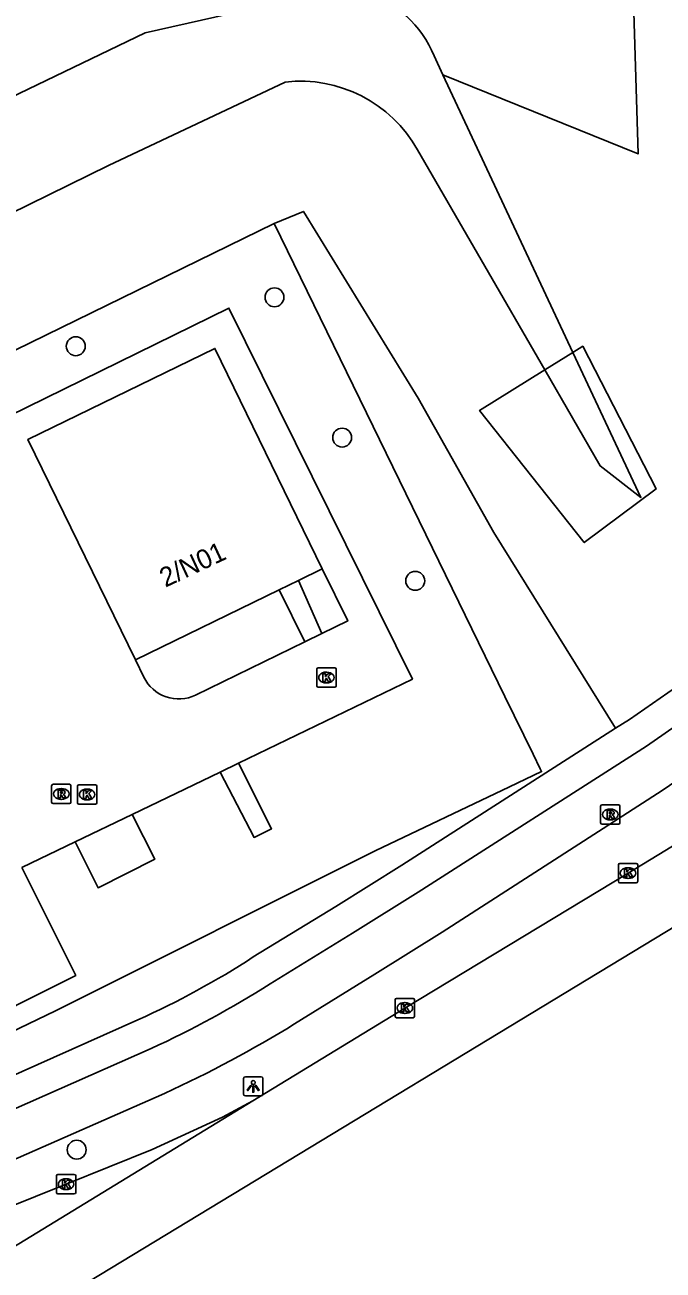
# Model space of a CAD drawing. Extents: x 157321 to 158827, y 386650 to 388532.
# Drawn here: x 158725.5 to 158758.5, y 387154.9 to 387219.3 of the extents above; entities that cross this region are included whole.
import ezdxf

# ---------------------------------------------------------------- set-up
doc = ezdxf.new("R2010")
doc.units = 0
for name, color, linetype in [('IMGEO_Berm_groen', 7, 'Continuous'), ('IMGEO_Boom', 7, 'Continuous'), ('IMGEO_Fietspad_gesloten', 7, 'Continuous'), ('IMGEO_Gemengd_bos', 7, 'Continuous'), ('IMGEO_Grasland_overig', 7, 'Continuous'), ('IMGEO_Hek', 7, 'Continuous'), ('IMGEO_Kolk', 7, 'Continuous'), ('IMGEO_Lichtpunt', 7, 'Continuous'), ('IMGEO_Pand', 7, 'Continuous'), ('IMGEO_Pand_nummerreeks', 7, 'Continuous'), ('IMGEO_Rijbaan_lokaal_open', 7, 'Continuous'), ('IMGEO_Rijbaan_regionaal_gesloten', 7, 'Continuous'), ('IMGEO_Rioolput', 7, 'Continuous'), ('IMGEO_Voetpad_open', 7, 'Continuous')]:
    doc.layers.add(name, color=color, linetype=linetype)

msp = doc.modelspace()

# ---------------------------------------------------------------- linework, layer by layer
at = {"layer": 'IMGEO_Berm_groen'}
for points in [[(158738.346, 387209.014), (158739.86, 387209.644), (158745.79, 387199.984), (158749.711, 387193.05), (158756.003, 387182.917)], [(158708.469, 387159.383), (158708.691, 387159.49), (158727.046, 387168.31), (158743.571, 387176.589), (158750.513, 387179.885), (158752.18, 387180.677), (158752.11, 387180.82), (158751.738, 387181.581), (158750.279, 387184.57), (158738.346, 387209.014)]]:
    msp.add_lwpolyline(points, dxfattribs=at)
at = {"layer": 'IMGEO_Boom'}
for centre in [(158738.364, 387205.205), (158728.086, 387202.674), (158741.864, 387197.95), (158745.644, 387190.544), (158728.134, 387161.128)]:
    msp.add_circle(centre, 0.489, dxfattribs=at)
at = {"layer": 'IMGEO_Fietspad_gesloten'}
for points in [[(158802.324, 387214.641), (158792.113, 387207.666), (158777.252, 387196.629), (158760.899, 387184.289), (158757.598, 387181.998), (158745.793, 387174.437), (158742.402, 387172.333), (158738.136, 387169.704)], [(158739.401, 387167.635), (158743.547, 387170.203), (158747.043, 387172.37), (158758.413, 387179.706), (158762.331, 387182.378), (158778.292, 387194.384), (158790.053, 387203.076)], [(158731.986, 387166.357), (158714.574, 387158.68)], [(158711.842, 387154.422), (158713.404, 387155.323), (158717.25, 387157.256), (158732.682, 387164.041)]]:
    msp.add_lwpolyline(points, dxfattribs=at)
for centre, radius, start, end in [((158710.009, 387214.063), 52.525, 294.73456, 302.37795), ((158707.571, 387219.064), 60.482, 294.53077, 301.75397)]:
    msp.add_arc(centre, radius, start, end, dxfattribs=at)
at = {"layer": 'IMGEO_Gemengd_bos'}
for points in [[(158722.853, 387344.771), (158724.707, 387337.331), (158713.421, 387312.818), (158712.796, 387310.665), (158712.399, 387308.11), (158712.359, 387305.488), (158712.721, 387302.685), (158712.905, 387301.899), (158722.502, 387284.75), (158756.73, 387227.288), (158757.171, 387212.621), (158747.074, 387216.708)], [(158684.904, 387181.828), (158686.222, 387183.921), (158687.333, 387186.131), (158690.229, 387190.246), (158699.698, 387201.203), (158703.801, 387204.771), (158711.144, 387209.006), (158731.67, 387218.878), (158738.185, 387220.346)], [(158746.615, 387217.687), (158747.074, 387216.708)], [(158738.912, 387216.337), (158729.787, 387212.013), (158703.116, 387198.919), (158697.253, 387193.069), (158691.544, 387187.069)], [(158747.074, 387216.708), (158753.8, 387202.356)], [(158752.343, 387201.452), (158745.764, 387212.834)], [(158753.8, 387202.356), (158754.31, 387202.672), (158758.096, 387195.296), (158754.385, 387192.52), (158748.97, 387199.36), (158752.343, 387201.452)], [(158752.343, 387201.452), (158753.8, 387202.356)], [(158753.8, 387202.356), (158757.313, 387194.86), (158755.215, 387196.485), (158752.343, 387201.452)]]:
    msp.add_lwpolyline(points, dxfattribs=at)
for centre, radius, start, end in [((158741.299, 387215.527), 5.738, 22.11635, 122.8709), ((158739.693, 387209.411), 6.97, 29.41443, 96.42992)]:
    msp.add_arc(centre, radius, start, end, dxfattribs=at)
at = {"layer": 'IMGEO_Grasland_overig'}
msp.add_lwpolyline([(158738.346, 387209.014), (158688.726, 387184.774)], dxfattribs=at)
at = {"layer": 'IMGEO_Hek'}
for points in [[(158738.346, 387209.014), (158688.726, 387184.774)], [(158750.279, 387184.57), (158738.346, 387209.014)], [(158751.738, 387181.581), (158750.279, 387184.57)], [(158752.11, 387180.82), (158751.738, 387181.581)], [(158750.513, 387179.885), (158752.18, 387180.677), (158752.11, 387180.82)], [(158743.571, 387176.589), (158750.513, 387179.885)], [(158708.691, 387159.49), (158727.046, 387168.31), (158743.571, 387176.589)]]:
    msp.add_lwpolyline(points, dxfattribs=at)
at = {"layer": 'IMGEO_Kolk'}
for p, q in [((158740.55, 387185.116), (158740.55, 387185.968)), ((158740.625, 387186.042), (158741.477, 387186.042)), ((158741.551, 387185.968), (158741.551, 387185.116)), ((158741.038, 387185.822), (158741.063, 387185.822)), ((158741.477, 387185.042), (158740.625, 387185.042)), ((158741.061, 387185.262), (158741.036, 387185.262)), ((158728.173, 387179.068), (158728.173, 387179.92)), ((158728.248, 387179.994), (158729.1, 387179.994)), ((158728.661, 387179.774), (158728.686, 387179.774)), ((158729.174, 387179.92), (158729.174, 387179.068)), ((158729.1, 387178.994), (158728.248, 387178.994)), ((158728.684, 387179.214), (158728.659, 387179.214)), ((158756.149, 387175.005), (158756.149, 387175.857)), ((158756.224, 387175.931), (158757.076, 387175.931)), ((158756.637, 387175.711), (158756.662, 387175.711)), ((158757.15, 387175.857), (158757.15, 387175.005)), ((158756.66, 387175.151), (158756.635, 387175.151)), ((158757.076, 387174.931), (158756.224, 387174.931)), ((158744.605, 387168.028), (158744.605, 387168.88)), ((158744.68, 387168.954), (158745.532, 387168.954)), ((158745.093, 387168.734), (158745.118, 387168.734)), ((158745.606, 387168.88), (158745.606, 387168.028)), ((158745.532, 387167.954), (158744.68, 387167.954)), ((158745.116, 387168.174), (158745.091, 387168.174)), ((158727.085, 387158.92), (158727.085, 387159.772)), ((158727.16, 387159.846), (158728.012, 387159.846)), ((158727.573, 387159.626), (158727.598, 387159.626)), ((158728.086, 387159.772), (158728.086, 387158.92)), ((158727.596, 387159.066), (158727.571, 387159.066)), ((158728.012, 387158.846), (158727.16, 387158.846))]:
    msp.add_line(p, q, dxfattribs=at)
for points in [[(158740.55, 387185.116), (158740.55, 387185.968)], [(158740.625, 387186.042), (158741.477, 387186.042)], [(158741.551, 387185.968), (158741.551, 387185.116)], [(158740.871, 387185.742), (158740.994, 387185.742), (158740.994, 387185.591), (158741.124, 387185.742), (158741.288, 387185.742), (158741.142, 387185.591), (158741.295, 387185.342), (158741.143, 387185.342), (158741.058, 387185.506), (158740.994, 387185.439), (158740.994, 387185.342), (158740.871, 387185.342), (158740.871, 387185.742)], [(158741.477, 387185.042), (158740.625, 387185.042)], [(158728.173, 387179.068), (158728.173, 387179.92)], [(158728.248, 387179.994), (158729.1, 387179.994)], [(158728.494, 387179.694), (158728.617, 387179.694), (158728.617, 387179.543), (158728.747, 387179.694), (158728.911, 387179.694), (158728.765, 387179.543), (158728.918, 387179.294), (158728.766, 387179.294), (158728.681, 387179.458), (158728.617, 387179.391), (158728.617, 387179.294), (158728.494, 387179.294), (158728.494, 387179.694)], [(158729.174, 387179.92), (158729.174, 387179.068)], [(158729.1, 387178.994), (158728.248, 387178.994)], [(158756.149, 387175.005), (158756.149, 387175.857)], [(158756.224, 387175.931), (158757.076, 387175.931)], [(158756.47, 387175.631), (158756.593, 387175.631), (158756.593, 387175.48), (158756.723, 387175.631), (158756.887, 387175.631), (158756.741, 387175.48), (158756.894, 387175.231), (158756.742, 387175.231), (158756.657, 387175.395), (158756.593, 387175.328), (158756.593, 387175.231), (158756.47, 387175.231), (158756.47, 387175.631)], [(158757.15, 387175.857), (158757.15, 387175.005)], [(158757.076, 387174.931), (158756.224, 387174.931)], [(158744.605, 387168.028), (158744.605, 387168.88)], [(158744.68, 387168.954), (158745.532, 387168.954)], [(158744.926, 387168.654), (158745.049, 387168.654), (158745.049, 387168.503), (158745.179, 387168.654), (158745.343, 387168.654), (158745.197, 387168.503), (158745.35, 387168.254), (158745.198, 387168.254), (158745.113, 387168.418), (158745.049, 387168.351), (158745.049, 387168.254), (158744.926, 387168.254), (158744.926, 387168.654)], [(158745.606, 387168.88), (158745.606, 387168.028)], [(158745.532, 387167.954), (158744.68, 387167.954)], [(158727.085, 387158.92), (158727.085, 387159.772)], [(158727.16, 387159.846), (158728.012, 387159.846)], [(158727.406, 387159.546), (158727.529, 387159.546), (158727.529, 387159.395), (158727.659, 387159.546), (158727.823, 387159.546), (158727.677, 387159.395), (158727.83, 387159.146), (158727.678, 387159.146), (158727.593, 387159.31), (158727.529, 387159.243), (158727.529, 387159.146), (158727.406, 387159.146), (158727.406, 387159.546)], [(158728.086, 387159.772), (158728.086, 387158.92)], [(158728.012, 387158.846), (158727.16, 387158.846)]]:
    msp.add_lwpolyline(points, dxfattribs=at)
for centre, start, end in [((158740.627, 387185.966), 91.55205, 178.44795), ((158740.627, 387185.966), 91.55205, 178.44795), ((158741.475, 387185.966), 1.55205, 88.44795), ((158741.475, 387185.966), 1.55205, 88.44795), ((158740.627, 387185.118), 181.55205, 268.44795), ((158740.627, 387185.118), 181.55205, 268.44795), ((158741.475, 387185.118), 271.55205, 358.44795), ((158741.475, 387185.118), 271.55205, 358.44795), ((158728.25, 387179.918), 91.55205, 178.44795), ((158728.25, 387179.918), 91.55205, 178.44795), ((158729.098, 387179.918), 1.55205, 88.44795), ((158729.098, 387179.918), 1.55205, 88.44795), ((158728.25, 387179.07), 181.55205, 268.44795), ((158728.25, 387179.07), 181.55205, 268.44795), ((158729.098, 387179.07), 271.55205, 358.44795), ((158729.098, 387179.07), 271.55205, 358.44795), ((158756.226, 387175.855), 91.55205, 178.44795), ((158756.226, 387175.855), 91.55205, 178.44795), ((158757.074, 387175.855), 1.55205, 88.44795), ((158757.074, 387175.855), 1.55205, 88.44795), ((158756.226, 387175.007), 181.55205, 268.44795), ((158756.226, 387175.007), 181.55205, 268.44795), ((158757.074, 387175.007), 271.55205, 358.44795), ((158757.074, 387175.007), 271.55205, 358.44795), ((158744.682, 387168.878), 91.55205, 178.44795), ((158744.682, 387168.878), 91.55205, 178.44795), ((158745.53, 387168.878), 1.55205, 88.44795), ((158745.53, 387168.878), 1.55205, 88.44795), ((158744.682, 387168.03), 181.55205, 268.44795), ((158744.682, 387168.03), 181.55205, 268.44795), ((158745.53, 387168.03), 271.55205, 358.44795), ((158745.53, 387168.03), 271.55205, 358.44795), ((158727.162, 387159.77), 91.55205, 178.44795), ((158727.162, 387159.77), 91.55205, 178.44795), ((158728.01, 387159.77), 1.55205, 88.44795), ((158728.01, 387159.77), 1.55205, 88.44795), ((158727.162, 387158.922), 181.55205, 268.44795), ((158727.162, 387158.922), 181.55205, 268.44795), ((158728.01, 387158.922), 271.55205, 358.44795), ((158728.01, 387158.922), 271.55205, 358.44795)]:
    msp.add_arc(centre, 0.0765, start, end, dxfattribs=at)
for centre, major_axis, ratio, start_param, end_param in [((158741.037, 387185.542), (-0.387, 0.002), 0.722429, 4.712389, 7.853982), ((158741.062, 387185.542), (-0.39, 0.002), 0.717154, 1.570796, 4.712389), ((158728.66, 387179.494), (-0.387, 0.002), 0.722429, 4.712389, 7.853982), ((158728.685, 387179.494), (-0.39, 0.002), 0.717154, 1.570796, 4.712389), ((158756.636, 387175.431), (-0.387, 0.002), 0.722429, 4.712389, 7.853982), ((158756.661, 387175.431), (-0.39, 0.002), 0.717154, 1.570796, 4.712389), ((158745.092, 387168.454), (-0.387, 0.002), 0.722429, 4.712389, 7.853982), ((158745.117, 387168.454), (-0.39, 0.002), 0.717154, 1.570796, 4.712389), ((158727.572, 387159.346), (-0.387, 0.002), 0.722429, 4.712389, 7.853982), ((158727.597, 387159.346), (-0.39, 0.002), 0.717154, 1.570796, 4.712389)]:
    msp.add_ellipse(centre, major_axis=major_axis, ratio=ratio, start_param=start_param, end_param=end_param, dxfattribs=at)
at = {"layer": 'IMGEO_Lichtpunt'}
for p, q in [((158736.767, 387164.807), (158736.767, 387164)), ((158736.767, 387164.807), (158736.767, 387164)), ((158737.669, 387164.902), (158736.861, 387164.902)), ((158737.669, 387164.902), (158736.861, 387164.902)), ((158737.763, 387164), (158737.763, 387164.807)), ((158737.763, 387164), (158737.763, 387164.807)), ((158736.861, 387163.906), (158737.669, 387163.906)), ((158736.861, 387163.906), (158737.669, 387163.906))]:
    msp.add_line(p, q, dxfattribs=at)
for points in [[(158737.141, 387164.471), (158737.18, 387164.443), (158736.992, 387164.181), (158736.954, 387164.208), (158737.141, 387164.471)], [(158737.243, 387164.423), (158737.29, 387164.423), (158737.29, 387164.101), (158737.243, 387164.101), (158737.243, 387164.423)], [(158737.353, 387164.443), (158737.391, 387164.47), (158737.578, 387164.208), (158737.539, 387164.18), (158737.353, 387164.443)]]:
    msp.add_lwpolyline(points, dxfattribs=at)
msp.add_circle((158737.266, 387164.605), 0.0994, dxfattribs=at)
for centre, start, end in [((158736.861, 387164.807), 90, 180), ((158736.861, 387164.807), 90, 180), ((158737.669, 387164.807), 0, 90), ((158737.669, 387164.807), 0, 90), ((158736.861, 387164), 180, 270), ((158736.861, 387164), 180, 270), ((158737.669, 387164), 270, 0), ((158737.669, 387164), 270, 360)]:
    msp.add_arc(centre, 0.0946, start, end, dxfattribs=at)
at = {"layer": 'IMGEO_Pand'}
for points in [[(158731.17, 387186.456), (158725.614, 387197.854), (158735.283, 387202.566), (158740.838, 387191.169)], [(158739.603, 387190.567), (158740.838, 387191.169)], [(158738.603, 387190.079), (158739.603, 387190.567)], [(158731.17, 387186.456), (158738.603, 387190.079)]]:
    msp.add_lwpolyline(points, dxfattribs=at)
at = {"layer": 'IMGEO_Rijbaan_lokaal_open'}
for points in [[(158736.5, 387181.118), (158745.499, 387185.46), (158736.006, 387204.648), (158692.376, 387183.237), (158700.348, 387166.932), (158702.033, 387163.302)], [(158740.838, 387191.169), (158742.153, 387188.473), (158740.816, 387187.821)], [(158739.942, 387187.395), (158734.283, 387184.637)], [(158740.816, 387187.821), (158739.942, 387187.395)], [(158731.609, 387185.558), (158731.17, 387186.456)], [(158735.547, 387180.658), (158736.5, 387181.118)], [(158731.009, 387178.468), (158735.547, 387180.658)], [(158728.056, 387177.044), (158731.009, 387178.468)], [(158725.297, 387175.713), (158728.056, 387177.044)]]:
    msp.add_lwpolyline(points, dxfattribs=at)
msp.add_arc((158733.406, 387186.432), 1.998, 205.94359, 296.04614, dxfattribs=at)
at = {"layer": 'IMGEO_Rijbaan_regionaal_gesloten'}
for points in [[(158815.623, 387207.256), (158774.655, 387182.117), (158716.666, 387146.979), (158667.347, 387117.095)], [(158784.734, 387192.599), (158772.54, 387185.103), (158756.651, 387175.43), (158745.107, 387168.453), (158737.237, 387163.65)], [(158665.716, 387119.962), (158737.237, 387163.65)], [(158737.237, 387163.65), (158735.669, 387162.804), (158732.038, 387161.139), (158727.586, 387159.344), (158716.217, 387154.77), (158714.388, 387153.952), (158712.651, 387152.981)]]:
    msp.add_lwpolyline(points, dxfattribs=at)
at = {"layer": 'IMGEO_Rioolput'}
for p, q in [((158726.836, 387179.097), (158726.836, 387179.949)), ((158726.911, 387180.023), (158727.763, 387180.023)), ((158727.324, 387179.803), (158727.349, 387179.803)), ((158727.837, 387179.949), (158727.837, 387179.097)), ((158727.763, 387179.023), (158726.911, 387179.023)), ((158727.347, 387179.243), (158727.322, 387179.243)), ((158755.231, 387178.036), (158755.231, 387178.888)), ((158755.306, 387178.962), (158756.158, 387178.962)), ((158756.232, 387178.888), (158756.232, 387178.036)), ((158755.719, 387178.742), (158755.744, 387178.742)), ((158756.158, 387177.962), (158755.306, 387177.962)), ((158755.742, 387178.182), (158755.717, 387178.182))]:
    msp.add_line(p, q, dxfattribs=at)
for points in [[(158726.836, 387179.097), (158726.836, 387179.949)], [(158726.911, 387180.023), (158727.763, 387180.023)], [(158727.425, 387179.721), (158727.173, 387179.723), (158727.173, 387179.323)], [(158727.173, 387179.323), (158727.297, 387179.323), (158727.297, 387179.485), (158727.308, 387179.485)], [(158727.351, 387179.642), (158727.297, 387179.642), (158727.297, 387179.561)], [(158727.297, 387179.561), (158727.349, 387179.561)], [(158727.837, 387179.949), (158727.837, 387179.097)], [(158727.763, 387179.023), (158726.911, 387179.023)], [(158727.355, 387179.456), (158727.426, 387179.323), (158727.566, 387179.323), (158727.501, 387179.449)], [(158755.231, 387178.036), (158755.231, 387178.888)], [(158755.306, 387178.962), (158756.158, 387178.962)], [(158756.232, 387178.888), (158756.232, 387178.036)], [(158755.82, 387178.66), (158755.568, 387178.662), (158755.568, 387178.262)], [(158755.568, 387178.262), (158755.692, 387178.262), (158755.692, 387178.424), (158755.703, 387178.424)], [(158755.746, 387178.581), (158755.692, 387178.581), (158755.692, 387178.5)], [(158755.692, 387178.5), (158755.744, 387178.5)], [(158755.75, 387178.395), (158755.821, 387178.262), (158755.961, 387178.262), (158755.896, 387178.388)], [(158756.158, 387177.962), (158755.306, 387177.962)]]:
    msp.add_lwpolyline(points, dxfattribs=at)
for centre, radius, start, end in [((158726.913, 387179.947), 0.0765, 91.55205, 178.44795), ((158726.913, 387179.947), 0.0765, 91.55205, 178.44795), ((158727.307, 387179.432), 0.0533, 26.02933, 88.69889), ((158727.333, 387179.75), 0.19, 274.7715, 282.96867), ((158727.357, 387179.546), 0.0964, 77.00612, 93.18647), ((158727.371, 387179.603), 0.0378, 276.66336, 79.67722), ((158727.424, 387179.611), 0.109, 350.36119, 89.41601), ((158727.422, 387179.611), 0.112, 277.58423, 350.98172), ((158727.406, 387179.396), 0.108, 29.51342, 73.79051), ((158727.761, 387179.947), 0.0765, 1.55205, 88.44795), ((158727.761, 387179.947), 0.0765, 1.55205, 88.44795), ((158726.913, 387179.099), 0.0765, 181.55205, 268.44795), ((158726.913, 387179.099), 0.0765, 181.55205, 268.44795), ((158727.761, 387179.099), 0.0765, 271.55205, 358.44795), ((158727.761, 387179.099), 0.0765, 271.55205, 358.44795), ((158755.308, 387178.886), 0.0765, 91.55205, 178.44795), ((158755.308, 387178.886), 0.0765, 91.55205, 178.44795), ((158756.156, 387178.886), 0.0765, 1.55205, 88.44795), ((158756.156, 387178.886), 0.0765, 1.55205, 88.44795), ((158755.702, 387178.371), 0.0533, 26.02933, 88.69889), ((158755.728, 387178.689), 0.19, 274.7715, 282.96867), ((158755.752, 387178.485), 0.0964, 77.00612, 93.18647), ((158755.766, 387178.542), 0.0378, 276.66336, 79.67722), ((158755.819, 387178.55), 0.109, 350.36119, 89.41601), ((158755.817, 387178.55), 0.112, 277.58423, 350.98172), ((158755.801, 387178.335), 0.108, 29.51342, 73.79051), ((158755.308, 387178.038), 0.0765, 181.55205, 268.44795), ((158755.308, 387178.038), 0.0765, 181.55205, 268.44795), ((158756.156, 387178.038), 0.0765, 271.55205, 358.44795), ((158756.156, 387178.038), 0.0765, 271.55205, 358.44795)]:
    msp.add_arc(centre, radius, start, end, dxfattribs=at)
for centre, major_axis, ratio, start_param, end_param in [((158727.323, 387179.523), (-0.387, 0.002), 0.722429, 4.712389, 7.853982), ((158727.348, 387179.523), (-0.39, 0.002), 0.717154, 1.570796, 4.712389), ((158755.718, 387178.462), (-0.387, 0.002), 0.722429, 4.712389, 7.853982), ((158755.743, 387178.462), (-0.39, 0.002), 0.717154, 1.570796, 4.712389)]:
    msp.add_ellipse(centre, major_axis=major_axis, ratio=ratio, start_param=start_param, end_param=end_param, dxfattribs=at)
at = {"layer": 'IMGEO_Voetpad_open'}
for points in [[(158756.003, 387182.917), (158756.725, 387183.379), (158759.903, 387185.584), (158776.261, 387197.954), (158791.166, 387208.965), (158792.768, 387210.07), (158796.562, 387212.732), (158800.506, 387215.433), (158800.221, 387218.712)], [(158740.816, 387187.821), (158739.603, 387190.567)], [(158739.942, 387187.395), (158738.603, 387190.079)], [(158737.266, 387171.093), (158741.536, 387173.712), (158744.947, 387175.844), (158756.003, 387182.917)], [(158735.547, 387180.658), (158737.313, 387177.278), (158738.21, 387177.721), (158736.5, 387181.118)], [(158731.009, 387178.468), (158732.174, 387176.144), (158729.243, 387174.675), (158728.056, 387177.044)], [(158725.297, 387175.713), (158728.089, 387170.139), (158721.92, 387167.048), (158719.175, 387172.759)], [(158709.353, 387157.83), (158711.409, 387158.959), (158731.302, 387167.842)]]:
    msp.add_lwpolyline(points, dxfattribs=at)
msp.add_arc((158713.116, 387208.301), 44.358, 294.20384, 302.98611, dxfattribs=at)

# ---------------------------------------------------------------- texts
at = {"layer": 'IMGEO_Pand_nummerreeks'}
msp.add_text('2/N01', height=1, rotation=25.11483, dxfattribs=at).set_placement((158732.719, 387190.185))

doc.saveas('drawing.dxf')
